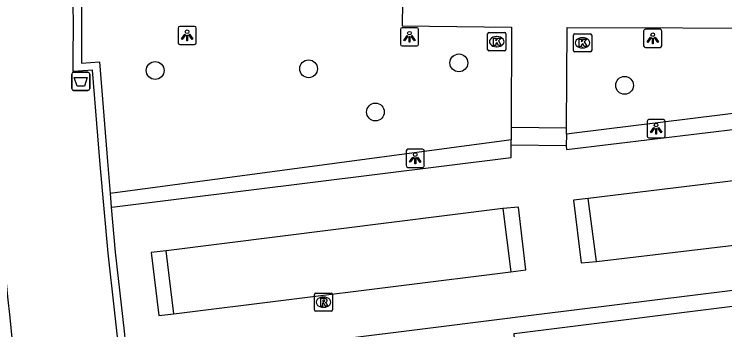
# Model space of a CAD drawing. Extents: x 161477 to 163040, y 383680 to 384868.
# Drawn here: x 162167.98 to 162206.98, y 384132.59 to 384149.92 of the extents above; entities that cross this region are included whole.
import ezdxf

# ---------------------------------------------------------------- set-up
doc = ezdxf.new("R2010")
doc.units = 0
for name, color, linetype in [('IMGEO_Afvalbak', 7, 'Continuous'), ('IMGEO_Boom', 7, 'Continuous'), ('IMGEO_Haag', 7, 'Continuous'), ('IMGEO_Kolk', 7, 'Continuous'), ('IMGEO_Lichtpunt', 7, 'Continuous'), ('IMGEO_Muur', 7, 'Continuous'), ('IMGEO_Pand_overbouw', 7, 'Continuous'), ('IMGEO_Rioolput', 7, 'Continuous'), ('IMGEO_Voetpad_op_trap', 7, 'Continuous'), ('IMGEO_Voetpad_open', 7, 'Continuous')]:
    doc.layers.add(name, color=color, linetype=linetype)

msp = doc.modelspace()

# ---------------------------------------------------------------- linework, layer by layer
at = {"layer": 'IMGEO_Afvalbak'}
for p, q in [((162171.135, 384145.831), (162171.135, 384146.631)), ((162171.135, 384146.631), (162171.135, 384145.831)), ((162171.235, 384146.731), (162172.025, 384146.731)), ((162172.025, 384146.731), (162171.235, 384146.731)), ((162172.125, 384146.631), (162172.125, 384145.831)), ((162172.125, 384145.831), (162172.125, 384146.631)), ((162172.025, 384145.731), (162171.235, 384145.731)), ((162171.235, 384145.731), (162172.025, 384145.731))]:
    msp.add_line(p, q, dxfattribs=at)
msp.add_lwpolyline([(162171.278, 384146.445), (162171.982, 384146.445), (162171.833, 384145.975), (162171.427, 384145.975), (162171.278, 384146.445)], dxfattribs=at)
for centre, start, end in [((162171.235, 384146.631), 90, 180), ((162171.235, 384146.631), 90, 180), ((162172.025, 384146.631), 0, 90), ((162172.025, 384146.631), 360, 90), ((162171.235, 384145.831), 180, 270), ((162171.235, 384145.831), 180, 270), ((162172.025, 384145.831), 270, 0), ((162172.025, 384145.831), 270, 0)]:
    msp.add_arc(centre, 0.1, start, end, dxfattribs=at)
at = {"layer": 'IMGEO_Boom'}
for centre in [(162192.382, 384147.245), (162184.134, 384146.922), (162175.716, 384146.827), (162201.476, 384146.011), (162187.801, 384144.548)]:
    msp.add_circle(centre, 0.489, dxfattribs=at)
at = {"layer": 'IMGEO_Haag'}
for points in [[(162220.49, 384149.11), (162219.589, 384145.969), (162198.711, 384143.388), (162198.286, 384143.335)], [(162195.257, 384143.015), (162195.003, 384142.981), (162173.243, 384140.073)]]:
    msp.add_lwpolyline(points, dxfattribs=at)
at = {"layer": 'IMGEO_Kolk'}
for p, q in [((162194.033, 384148.908), (162194.885, 384148.908)), ((162193.958, 384147.982), (162193.958, 384148.834)), ((162194.446, 384148.688), (162194.471, 384148.688)), ((162194.959, 384148.834), (162194.959, 384147.982)), ((162198.67, 384147.92), (162198.67, 384148.772)), ((162198.745, 384148.846), (162199.597, 384148.846)), ((162199.158, 384148.626), (162199.183, 384148.626)), ((162199.671, 384148.772), (162199.671, 384147.92)), ((162194.469, 384148.128), (162194.444, 384148.128)), ((162194.885, 384147.908), (162194.033, 384147.908)), ((162199.597, 384147.846), (162198.745, 384147.846)), ((162199.181, 384148.066), (162199.156, 384148.066))]:
    msp.add_line(p, q, dxfattribs=at)
for points in [[(162194.033, 384148.908), (162194.885, 384148.908)], [(162193.958, 384147.982), (162193.958, 384148.834)], [(162194.279, 384148.608), (162194.402, 384148.608), (162194.402, 384148.457), (162194.532, 384148.608), (162194.696, 384148.608), (162194.55, 384148.457), (162194.703, 384148.208), (162194.551, 384148.208), (162194.466, 384148.372), (162194.402, 384148.305), (162194.402, 384148.208), (162194.279, 384148.208), (162194.279, 384148.608)], [(162194.959, 384148.834), (162194.959, 384147.982)], [(162198.67, 384147.92), (162198.67, 384148.772)], [(162198.745, 384148.846), (162199.597, 384148.846)], [(162198.991, 384148.546), (162199.114, 384148.546), (162199.114, 384148.395), (162199.244, 384148.546), (162199.408, 384148.546), (162199.262, 384148.395), (162199.415, 384148.146), (162199.263, 384148.146), (162199.178, 384148.31), (162199.114, 384148.243), (162199.114, 384148.146), (162198.991, 384148.146), (162198.991, 384148.546)], [(162199.671, 384148.772), (162199.671, 384147.92)], [(162194.885, 384147.908), (162194.033, 384147.908)], [(162199.597, 384147.846), (162198.745, 384147.846)]]:
    msp.add_lwpolyline(points, dxfattribs=at)
for centre, start, end in [((162194.035, 384148.832), 91.552, 178.448), ((162194.035, 384148.832), 91.552, 178.448), ((162194.883, 384148.832), 1.552, 88.448), ((162194.883, 384148.832), 1.552, 88.448), ((162198.747, 384148.77), 91.552, 178.448), ((162198.747, 384148.77), 91.552, 178.448), ((162199.595, 384148.77), 1.552, 88.448), ((162199.595, 384148.77), 1.552, 88.448), ((162194.035, 384147.984), 181.552, 268.448), ((162194.035, 384147.984), 181.552, 268.448), ((162194.883, 384147.984), 271.552, 358.448), ((162194.883, 384147.984), 271.552, 358.448), ((162198.747, 384147.922), 181.552, 268.448), ((162198.747, 384147.922), 181.552, 268.448), ((162199.595, 384147.922), 271.552, 358.448), ((162199.595, 384147.922), 271.552, 358.448)]:
    msp.add_arc(centre, 0.0765, start, end, dxfattribs=at)
for centre, major_axis, ratio, start_param, end_param in [((162194.445, 384148.408), (-0.387, 0.002), 0.722429, 4.712389, 7.853982), ((162194.47, 384148.408), (-0.39, 0.002), 0.717154, 1.570796, 4.712389), ((162199.157, 384148.346), (-0.387, 0.002), 0.722429, 4.712389, 7.853982), ((162199.182, 384148.346), (-0.39, 0.002), 0.717154, 1.570796, 4.712389)]:
    msp.add_ellipse(centre, major_axis=major_axis, ratio=ratio, start_param=start_param, end_param=end_param, dxfattribs=at)
at = {"layer": 'IMGEO_Lichtpunt'}
for p, q in [((162176.969, 384149.157), (162176.969, 384148.35)), ((162176.969, 384149.157), (162176.969, 384148.35)), ((162177.871, 384149.252), (162177.063, 384149.252)), ((162177.871, 384149.252), (162177.063, 384149.252)), ((162177.965, 384148.35), (162177.965, 384149.157)), ((162177.965, 384148.35), (162177.965, 384149.157)), ((162189.172, 384149.08), (162189.172, 384148.273)), ((162189.172, 384149.08), (162189.172, 384148.273)), ((162190.074, 384149.175), (162189.266, 384149.175)), ((162190.074, 384149.175), (162189.266, 384149.175)), ((162190.168, 384148.273), (162190.168, 384149.08)), ((162190.168, 384148.273), (162190.168, 384149.08)), ((162202.523, 384148.995), (162202.523, 384148.188)), ((162202.523, 384148.995), (162202.523, 384148.188)), ((162203.425, 384149.09), (162202.617, 384149.09)), ((162203.425, 384149.09), (162202.617, 384149.09)), ((162203.519, 384148.188), (162203.519, 384148.995)), ((162203.519, 384148.188), (162203.519, 384148.995)), ((162177.063, 384148.256), (162177.871, 384148.256)), ((162177.063, 384148.256), (162177.871, 384148.256)), ((162189.266, 384148.179), (162190.074, 384148.179)), ((162189.266, 384148.179), (162190.074, 384148.179)), ((162202.617, 384148.094), (162203.425, 384148.094)), ((162202.617, 384148.094), (162203.425, 384148.094)), ((162202.708, 384144.034), (162202.708, 384143.227)), ((162202.708, 384144.034), (162202.708, 384143.227)), ((162203.61, 384144.129), (162202.802, 384144.129)), ((162203.61, 384144.129), (162202.802, 384144.129)), ((162203.704, 384143.227), (162203.704, 384144.034)), ((162203.704, 384143.227), (162203.704, 384144.034)), ((162202.802, 384143.133), (162203.61, 384143.133)), ((162202.802, 384143.133), (162203.61, 384143.133)), ((162189.49, 384142.411), (162189.49, 384141.604)), ((162189.49, 384142.411), (162189.49, 384141.604)), ((162190.392, 384142.506), (162189.584, 384142.506)), ((162190.392, 384142.506), (162189.584, 384142.506)), ((162190.486, 384141.604), (162190.486, 384142.411)), ((162190.486, 384141.604), (162190.486, 384142.411)), ((162189.584, 384141.51), (162190.392, 384141.51)), ((162189.584, 384141.51), (162190.392, 384141.51))]:
    msp.add_line(p, q, dxfattribs=at)
for points in [[(162177.343, 384148.821), (162177.382, 384148.793), (162177.194, 384148.531), (162177.156, 384148.558), (162177.343, 384148.821)], [(162177.445, 384148.773), (162177.492, 384148.773), (162177.492, 384148.451), (162177.445, 384148.451), (162177.445, 384148.773)], [(162177.555, 384148.793), (162177.593, 384148.82), (162177.78, 384148.558), (162177.741, 384148.53), (162177.555, 384148.793)], [(162189.546, 384148.744), (162189.585, 384148.716), (162189.397, 384148.454), (162189.359, 384148.481), (162189.546, 384148.744)], [(162189.648, 384148.696), (162189.695, 384148.696), (162189.695, 384148.374), (162189.648, 384148.374), (162189.648, 384148.696)], [(162189.758, 384148.716), (162189.796, 384148.743), (162189.983, 384148.481), (162189.944, 384148.453), (162189.758, 384148.716)], [(162202.897, 384148.659), (162202.936, 384148.631), (162202.748, 384148.369), (162202.71, 384148.396), (162202.897, 384148.659)], [(162202.999, 384148.611), (162203.046, 384148.611), (162203.046, 384148.289), (162202.999, 384148.289), (162202.999, 384148.611)], [(162203.109, 384148.631), (162203.147, 384148.658), (162203.334, 384148.396), (162203.295, 384148.368), (162203.109, 384148.631)], [(162203.082, 384143.698), (162203.121, 384143.67), (162202.933, 384143.408), (162202.895, 384143.435), (162203.082, 384143.698)], [(162203.184, 384143.65), (162203.231, 384143.65), (162203.231, 384143.328), (162203.184, 384143.328), (162203.184, 384143.65)], [(162203.294, 384143.67), (162203.332, 384143.697), (162203.519, 384143.435), (162203.48, 384143.407), (162203.294, 384143.67)], [(162189.864, 384142.075), (162189.903, 384142.047), (162189.715, 384141.785), (162189.677, 384141.812), (162189.864, 384142.075)], [(162189.966, 384142.027), (162190.013, 384142.027), (162190.013, 384141.705), (162189.966, 384141.705), (162189.966, 384142.027)], [(162190.076, 384142.047), (162190.114, 384142.074), (162190.301, 384141.812), (162190.262, 384141.784), (162190.076, 384142.047)]]:
    msp.add_lwpolyline(points, dxfattribs=at)
for centre in [(162177.468, 384148.955), (162189.671, 384148.878), (162203.022, 384148.793), (162203.207, 384143.832), (162189.989, 384142.209)]:
    msp.add_circle(centre, 0.0994, dxfattribs=at)
for centre, start, end in [((162177.063, 384149.157), 90, 180), ((162177.063, 384149.157), 90, 180), ((162177.871, 384149.157), 0, 90), ((162177.871, 384149.157), 0, 90), ((162189.266, 384149.08), 90, 180), ((162189.266, 384149.08), 90, 180), ((162190.074, 384149.08), 0, 90), ((162190.074, 384149.08), 0, 90), ((162202.617, 384148.995), 90, 180), ((162202.617, 384148.995), 90, 180), ((162203.425, 384148.995), 0, 90), ((162203.425, 384148.995), 0, 90), ((162177.063, 384148.35), 180, 270), ((162177.063, 384148.35), 180, 270), ((162177.871, 384148.35), 270, 0), ((162177.871, 384148.35), 270, 360), ((162189.266, 384148.273), 180, 270), ((162189.266, 384148.273), 180, 270), ((162190.074, 384148.273), 270, 0), ((162190.074, 384148.273), 270, 360), ((162202.617, 384148.188), 180, 270), ((162202.617, 384148.188), 180, 270), ((162203.425, 384148.188), 270, 0), ((162203.425, 384148.188), 270, 360), ((162202.802, 384144.034), 90, 180), ((162202.802, 384144.034), 90, 180), ((162203.61, 384144.034), 0, 90), ((162203.61, 384144.034), 0, 90), ((162202.802, 384143.227), 180, 270), ((162202.802, 384143.227), 180, 270), ((162203.61, 384143.227), 270, 0), ((162203.61, 384143.227), 270, 360), ((162189.584, 384142.411), 90, 180), ((162189.584, 384142.411), 90, 180), ((162190.392, 384142.411), 0, 90), ((162190.392, 384142.411), 0, 90), ((162189.584, 384141.604), 180, 270), ((162189.584, 384141.604), 180, 270), ((162190.392, 384141.604), 270, 0), ((162190.392, 384141.604), 270, 360)]:
    msp.add_arc(centre, 0.0946, start, end, dxfattribs=at)
at = {"layer": 'IMGEO_Muur'}
for points in [[(162173.837, 384130.569), (162173.133, 384136.8), (162172.691, 384141.661), (162172.279, 384146.85), (162171.221, 384146.773), (162171.223, 384147.253), (162171.234, 384149.651), (162171.189, 384150.672)], [(162171.665, 384150.667), (162171.665, 384149.89), (162171.667, 384147.235), (162172.666, 384147.297), (162173.098, 384141.826), (162173.243, 384140.073)], [(162173.243, 384140.073), (162173.306, 384139.324)], [(162173.306, 384139.324), (162173.511, 384136.846), (162174.005, 384132.517), (162174.068, 384131.921), (162174.229, 384130.618), (162176.525, 384111.978), (162176.76, 384110.073), (162177.113, 384107.225), (162177.409, 384104.839), (162177.013, 384104.797), (162177, 384104.905)]]:
    msp.add_lwpolyline(points, dxfattribs=at)
at = {"layer": 'IMGEO_Pand_overbouw'}
msp.add_lwpolyline([(162219.068, 384128.293), (162218.873, 384129.881), (162218.245, 384134.978), (162218.11, 384136.078), (162218.036, 384136.069), (162196.646, 384133.407), (162191.119, 384132.719), (162174.229, 384130.618), (162173.837, 384130.569), (162168.116, 384129.857), (162169.049, 384122.85), (162170.477, 384111.232), (162173.756, 384111.636), (162174.149, 384111.685), (162176.134, 384111.93), (162176.526, 384111.978), (162193.416, 384114.06), (162204.679, 384115.449), (162220.3, 384117.375), (162220.411, 384117.389), (162220.274, 384118.505), (162220.026, 384120.514)], close=True, dxfattribs=at)
at = {"layer": 'IMGEO_Rioolput'}
for p, q in [((162184.452, 384133.681), (162184.452, 384134.533)), ((162184.527, 384134.607), (162185.379, 384134.607)), ((162185.453, 384134.533), (162185.453, 384133.681)), ((162184.94, 384134.387), (162184.965, 384134.387)), ((162184.963, 384133.827), (162184.938, 384133.827)), ((162185.379, 384133.607), (162184.527, 384133.607))]:
    msp.add_line(p, q, dxfattribs=at)
for points in [[(162184.452, 384133.681), (162184.452, 384134.533)], [(162184.527, 384134.607), (162185.379, 384134.607)], [(162185.453, 384134.533), (162185.453, 384133.681)], [(162185.041, 384134.305), (162184.789, 384134.307), (162184.789, 384133.907)], [(162184.789, 384133.907), (162184.913, 384133.907), (162184.913, 384134.069), (162184.924, 384134.069)], [(162184.967, 384134.226), (162184.913, 384134.226), (162184.913, 384134.145)], [(162184.913, 384134.145), (162184.965, 384134.145)], [(162184.971, 384134.04), (162185.042, 384133.907), (162185.182, 384133.907), (162185.117, 384134.033)], [(162185.379, 384133.607), (162184.527, 384133.607)]]:
    msp.add_lwpolyline(points, dxfattribs=at)
for centre, radius, start, end in [((162184.529, 384134.531), 0.0765, 91.552, 178.448), ((162184.529, 384134.531), 0.0765, 91.552, 178.448), ((162185.377, 384134.531), 0.0765, 1.552, 88.448), ((162185.377, 384134.531), 0.0765, 1.552, 88.448), ((162184.923, 384134.016), 0.0533, 26.0293, 88.6989), ((162184.949, 384134.334), 0.19, 274.7715, 282.9687), ((162184.973, 384134.13), 0.0964, 77.0061, 93.1865), ((162184.987, 384134.187), 0.0378, 276.6634, 79.6772), ((162185.04, 384134.195), 0.109, 350.3612, 89.416), ((162185.038, 384134.195), 0.112, 277.5842, 350.9817), ((162185.022, 384133.98), 0.108, 29.5134, 73.7905), ((162184.529, 384133.683), 0.0765, 181.552, 268.448), ((162184.529, 384133.683), 0.0765, 181.552, 268.448), ((162185.377, 384133.683), 0.0765, 271.552, 358.448), ((162185.377, 384133.683), 0.0765, 271.552, 358.448)]:
    msp.add_arc(centre, radius, start, end, dxfattribs=at)
for centre, major_axis, ratio, start_param, end_param in [((162184.939, 384134.107), (-0.387, 0.002), 0.722429, 4.712389, 7.853982), ((162184.964, 384134.107), (-0.39, 0.002), 0.717154, 1.570796, 4.712389)]:
    msp.add_ellipse(centre, major_axis=major_axis, ratio=ratio, start_param=start_param, end_param=end_param, dxfattribs=at)
at = {"layer": 'IMGEO_Voetpad_op_trap'}
for points in [[(162195.259, 384143.722), (162195.257, 384143.015)], [(162198.286, 384143.335), (162198.29, 384143.687)], [(162198.286, 384143.335), (162198.278, 384142.692)], [(162195.256, 384142.722), (162195.257, 384143.015)]]:
    msp.add_lwpolyline(points, dxfattribs=at)
at = {"layer": 'IMGEO_Voetpad_open'}
for points in [[(162189.285, 384150.584), (162189.268, 384149.278), (162195.277, 384149.207), (162195.259, 384143.722)], [(162198.278, 384142.692), (162198.295, 384142.487), (162220.18, 384145.121), (162221.15, 384149.095)], [(162198.29, 384143.687), (162198.334, 384149.197), (162211.003, 384149.148), (162220.49, 384149.11)], [(162195.259, 384143.722), (162198.29, 384143.687)], [(162173.306, 384139.324), (162173.332, 384139.327), (162195.254, 384142.057), (162195.256, 384142.722)], [(162198.278, 384142.692), (162195.256, 384142.722)], [(162217.227, 384141.959), (162199.483, 384139.808)], [(162199.483, 384139.808), (162198.676, 384139.707), (162199.093, 384136.26), (162199.928, 384136.346)], [(162199.928, 384136.346), (162199.483, 384139.808)], [(162194.786, 384139.251), (162176.313, 384136.924)], [(162195.228, 384135.769), (162196.065, 384135.88), (162195.647, 384139.315), (162194.786, 384139.251)], [(162194.786, 384139.251), (162195.228, 384135.769)], [(162199.928, 384136.346), (162217.661, 384138.444)], [(162176.313, 384136.924), (162175.492, 384136.83), (162175.909, 384133.374), (162176.744, 384133.474)], [(162176.744, 384133.474), (162176.313, 384136.924)], [(162176.744, 384133.474), (162195.228, 384135.769)], [(162209.588, 384134.17), (162209.845, 384132.136), (162195.553, 384130.288), (162195.418, 384132.379), (162209.588, 384134.17)]]:
    msp.add_lwpolyline(points, dxfattribs=at)
msp.add_arc((162434.203, 384161.419), 267.952, 178.93462, 186.76454, dxfattribs=at)

doc.saveas('drawing.dxf')
